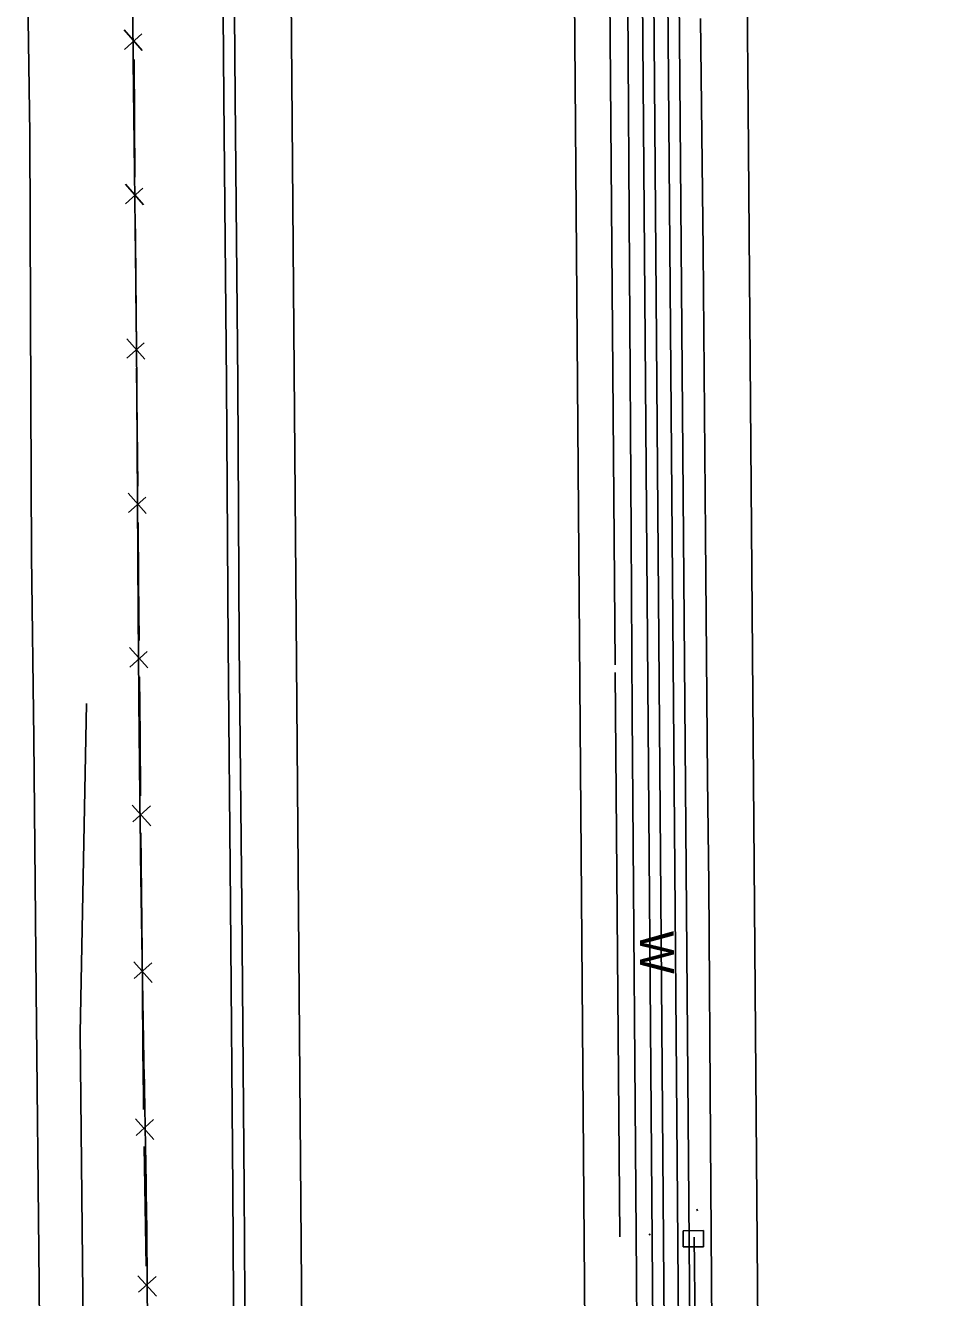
# Model space of a CAD drawing. Extents: x 589250 to 1188077, y 162953 to 363065.
# Drawn here: x 593913.6 to 594073.2, y 182239.8 to 182464.4 of the extents above; entities that cross this region are included whole.
import ezdxf

# ---------------------------------------------------------------- set-up
doc = ezdxf.new("R2010")
doc.units = 0
for name, color, linetype in [('E_BMGRD', 7, 'Continuous'), ('E_DRN', 7, 'Continuous'), ('E_DRN_SS_UG', 7, 'Continuous'), ('E_FEN_P', 7, 'Continuous'), ('E_RDWY', 7, 'Continuous'), ('E_RDWY_Barrier', 7, 'Continuous'), ('E_RDWY_PavtEdge', 7, 'Continuous'), ('E_WAL', 7, 'Continuous'), ('E_WAL_Text', 7, 'Continuous'), ('E_WTR_FlowLine', 7, 'Continuous'), ('P_RDWY_BarrierConc', 7, 'Continuous')]:
    doc.layers.add(name, color=color, linetype=linetype)

msp = doc.modelspace()

# ---------------------------------------------------------------- linework, layer by layer
at = {"layer": 'E_BMGRD'}
msp.add_lwpolyline([(593924.39, 182344.7), (593923.24, 182286.51), (593924.08, 182206.11), (593924.82, 182135.76), (593924.82, 182135.76), (593925.33, 182055.84), (593926.54, 181972.22), (593927.35, 181915.72), (593926.57, 181866.09), (593927.39, 181794.8), (593928.01, 181731.69), (593928.37, 181656.5), (593929.07, 181582.36), (593929.63, 181522.57), (593929.94, 181488.58), (593930.68, 181409.87), (593931.07, 181322.75), (593931.43, 181252.02), (593932.66, 181211.87), (593934.07, 181182.37)], dxfattribs=at)
at = {"layer": 'E_DRN'}
for p, q in [((594032.25, 182255.16), (594032.12, 182255.42)), ((594023.73, 182251.12), (594023.86, 182250.86)), ((594033.29, 182251.67), (594029.71, 182251.65)), ((594029.71, 182251.65), (594029.72, 182248.79)), ((594033.3, 182248.81), (594033.29, 182251.67)), ((594029.72, 182248.79), (594033.3, 182248.81))]:
    msp.add_line(p, q, dxfattribs=at)
at = {"layer": 'E_DRN_SS_UG'}
for p, q in [((594017.71, 182351.52), (594016.52, 182501.81)), ((594018.51, 182250.59), (594017.72, 182350.17)), ((594031.68, 182250.5), (594032.38, 182179.15))]:
    msp.add_line(p, q, dxfattribs=at)
at = {"layer": 'E_FEN_P'}
for p, q in [((593934.22, 182459.96), (593931.04, 182463.56)), ((593931.06, 182460.1), (593934.13, 182462.85)), ((593932.86, 182447.95), (593932.78, 182458.35)), ((593932.94, 182437.55), (593932.86, 182447.95)), ((593934.43, 182432.72), (593931.25, 182436.32)), ((593931.28, 182432.86), (593934.34, 182435.61)), ((593933.07, 182420.7), (593932.99, 182431.11)), ((593933.07, 182420.27), (593933.07, 182420.7)), ((593933.16, 182410.3), (593933.07, 182420.27)), ((593934.67, 182405.48), (593931.48, 182409.07)), ((593931.51, 182405.61), (593934.58, 182408.37)), ((593933.32, 182393.46), (593933.23, 182403.86)), ((593933.42, 182383.06), (593933.32, 182393.46)), ((593934.93, 182378.23), (593931.74, 182381.83)), ((593931.77, 182378.37), (593934.83, 182381.12)), ((593933.58, 182366.22), (593933.48, 182376.62)), ((593933.68, 182355.81), (593933.58, 182366.22)), ((593935.18, 182350.99), (593931.99, 182354.58)), ((593932.03, 182351.12), (593935.09, 182353.88)), ((593933.84, 182338.97), (593933.74, 182349.37)), ((593933.84, 182338.97), (593933.94, 182328.4)), ((593932.47, 182326.76), (593935.71, 182323.11)), ((593935.68, 182326.62), (593932.56, 182323.82)), ((593934, 182321.86), (593934.1, 182311.29)), ((593934.1, 182311.29), (593934.19, 182300.72)), ((593932.73, 182299.08), (593935.97, 182295.43)), ((593935.94, 182298.94), (593932.82, 182296.14)), ((593934.25, 182294.18), (593934.35, 182283.61)), ((593934.35, 182283.61), (593934.43, 182275.29)), ((593934.43, 182275.29), (593934.47, 182273.04)), ((593933.01, 182271.39), (593936.28, 182267.76)), ((593936.22, 182271.27), (593933.13, 182268.45)), ((593934.57, 182266.49), (593934.74, 182255.93)), ((593934.74, 182255.93), (593934.91, 182245.36)), ((593933.46, 182243.71), (593936.72, 182240.08)), ((593936.67, 182243.59), (593933.57, 182240.77))]:
    msp.add_line(p, q, dxfattribs=at)
at = {"layer": 'E_RDWY'}
for p, q in [((593913.6, 182497.19), (593914.37, 182445.23)), ((594033.24, 182424.71), (594032.75, 182465.56)), ((593914.37, 182445.23), (593914.53, 182398.22)), ((594033.67, 182374.47), (594033.24, 182424.71)), ((593914.53, 182398.22), (593914.66, 182370.76)), ((594034.03, 182331.47), (594033.67, 182374.47)), ((593914.66, 182370.76), (593915.11, 182338.51)), ((593915.11, 182338.51), (593915.48, 182293.95)), ((594034.22, 182312.81), (594034.03, 182331.47)), ((594034.52, 182267.77), (594034.22, 182312.81)), ((593915.48, 182293.95), (593916.04, 182242.35)), ((594034.83, 182222.63), (594034.52, 182267.77)), ((593916.04, 182242.35), (593916.42, 182198.12))]:
    msp.add_line(p, q, dxfattribs=at)
at = {"layer": 'E_RDWY_Barrier'}
for points in [[(593950.62, 182168.51), (593950.52, 182211.27), (593950.23, 182258.88), (593949.82, 182309.22), (593949.36, 182355.11), (593949.09, 182401.31), (593948.6, 182451.6), (593948.19, 182503.63), (593947.78, 182555.73), (593947.46, 182607.35), (593946.89, 182662.09), (593946.5, 182715.91), (593946.09, 182772.51)], [(593952.62, 182168.51), (593952.52, 182211.28), (593952.23, 182258.89), (593951.82, 182309.24), (593951.36, 182355.12), (593951.09, 182401.32), (593950.6, 182451.61), (593950.19, 182503.65), (593949.78, 182555.74), (593949.46, 182607.36), (593948.89, 182662.1), (593948.5, 182715.92), (593948.09, 182772.53)]]:
    msp.add_lwpolyline(points, dxfattribs=at)
at = {"layer": 'E_RDWY_PavtEdge'}
for p, q in [((594012.9, 182168.89), (594008.46, 182730.08)), ((593962.9, 182168.5), (593958.46, 182729.68))]:
    msp.add_line(p, q, dxfattribs=at)
msp.add_lwpolyline([(594030.35, 185336.23), (594031.9, 184647.15), (594032.91, 184199.11), (594033.47, 183947.18), (594037.62, 182911.64), (594041.18, 182449.73), (594043.4, 182169.14)], dxfattribs=at)
at = {"layer": 'E_WAL'}
for p, q in [((594019.93, 182468.08), (594020.54, 182374.66)), ((594020.54, 182374.66), (594020.71, 182342.84)), ((594020.7, 182342.84), (594021.47, 182243.35)), ((594021.47, 182243.35), (594022.24, 182143.02))]:
    msp.add_line(p, q, dxfattribs=at)
at = {"layer": 'E_WTR_FlowLine'}
msp.add_lwpolyline([(594073.21, 178114.16), (594031.68, 182250.5)], dxfattribs=at)
msp.add_open_spline([(593931.54, 182717.29), (593930.6, 182666.16), (593931.41, 182616.94), (593931.07, 182566.12), (593932.43, 182515.32), (593932.45, 182463.05), (593933.29, 182410.48), (593933.42, 182362.02), (593934.08, 182298.47), (593935.34, 182246.08), (593935, 182194.15), (593933.83, 182154.26), (593938.19, 182124.03), (593939.24, 182073.68), (593938.82, 182024.23), (593941.06, 181976.07), (593940.36, 181922.82), (593940.37, 181872.06), (593941.3, 181821.45), (593940.85, 181769.5), (593942.04, 181717.22), (593942.28, 181665.93), (593942.66, 181615.25), (593943.48, 181566.89), (593944.19, 181522.8), (593943.27, 181476.83), (593944.84, 181428.44), (593946.52, 181379.53), (593949.54, 181330.53), (593948.22, 181280.59), (593947.99, 181245.64), (593948.32, 181200.13), (593950.77, 181158.14), (593952.46, 181114.87), (593952.02, 181059.13), (593953.71, 180995.76), (593955.48, 180946.11), (593956.02, 180895.67), (593954.65, 180850.98)], degree=3, dxfattribs=at)
at = {"layer": 'P_RDWY_BarrierConc'}
for p, q in [((594024.9, 182168.99), (594020.46, 182730.17)), ((594026.9, 182169), (594022.46, 182730.19)), ((594029.4, 182169.02), (594024.96, 182730.21)), ((594031.4, 182169.04), (594026.96, 182730.23))]:
    msp.add_line(p, q, dxfattribs=at)

# ---------------------------------------------------------------- texts
at = {"layer": 'E_WAL_Text'}
msp.add_text('W', height=6, rotation=270.5094, dxfattribs=at).set_placement((594022.05, 182304.51))

doc.saveas('drawing.dxf')
